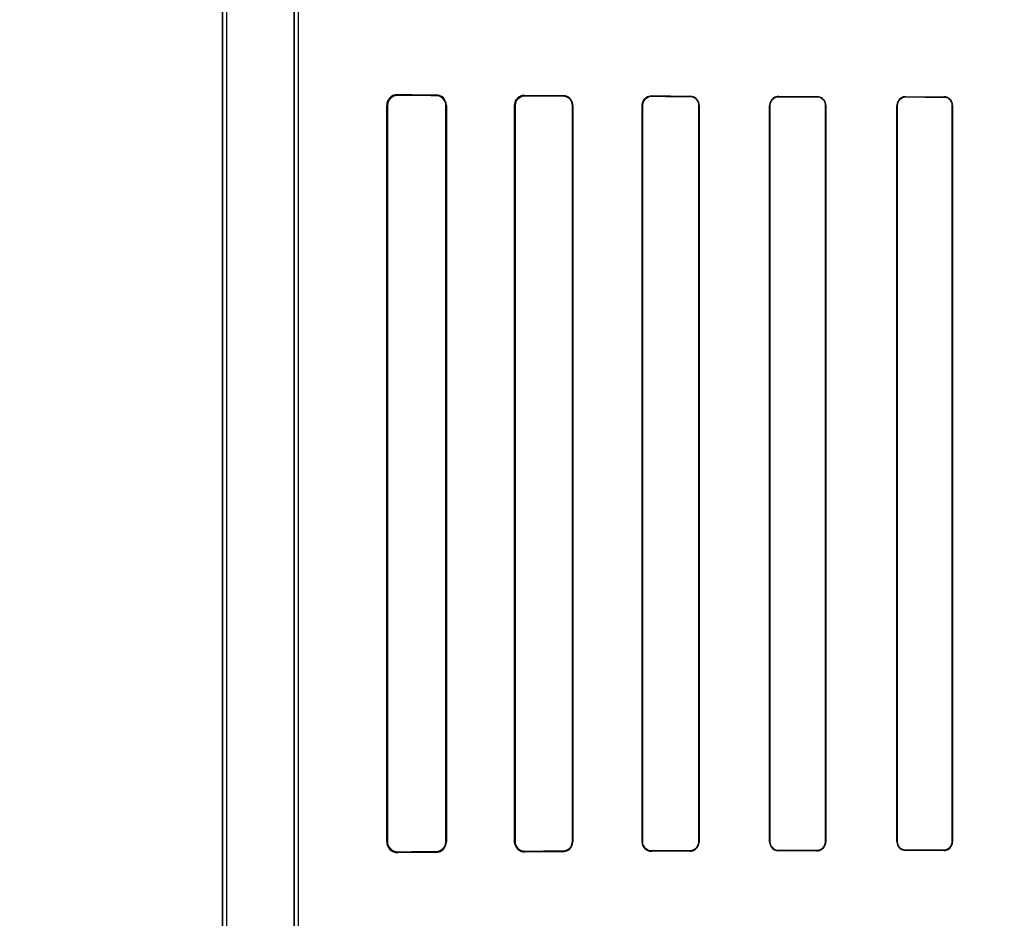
# Model space of a CAD drawing. Header units: millimetres. Extents: x 0 to 297, y 0 to 210.
# Tile 435 of 499: x 242.111 to 242.383, y 157.774 to 158.022. Entities that reach past the tile are written whole.
import ezdxf

# ---------------------------------------------------------------- set-up
doc = ezdxf.new("R2010")
doc.units = ezdxf.units.MM
doc.header["$LTSCALE"] = 16.335
doc.layers.get('0').update_dxf_attribs({"linetype": 'CONTINUOUS'})
for name, color, linetype in [('AXES_REF', 7, 'CONTINUOUS'), ('INTFCLR_1', 7, 'CONTINUOUS'), ('INTFCLR_72935', 7, 'CONTINUOUS')]:
    doc.layers.add(name, color=color, linetype=linetype)

msp = doc.modelspace()

# ---------------------------------------------------------------- linework, layer by layer
at = {"color": 7, "linetype": 'Continuous'}
for radius in [6.787079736, 6.7865, 6.743039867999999]:
    msp.add_circle((241.4889109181, 154.7114647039), radius, dxfattribs=at)
for radius, start, end in [(6.72, 278.2771290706, 261.7228709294), (6.874, 113.0826918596, 346.8308908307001)]:
    msp.add_arc((241.4889109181, 154.7114647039), radius, start, end, dxfattribs=at)
at = {"layer": 'AXES_REF', "color": 9, "linetype": 'Continuous'}
msp.add_circle((241.4889109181, 154.7114647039), 4.150003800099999, dxfattribs=at)
msp.add_arc((241.4889109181, 154.7114647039), 6.191158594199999, 94.4118118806, 85.5881881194, dxfattribs=at)
at = {"layer": 'INTFCLR_1', "color": 6, "linetype": 'Continuous'}
for p, q in [((242.1670202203, 157.1614547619), (242.1670202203, 159.0304547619)), ((242.1682545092, 157.1614547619), (242.1682545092, 159.0304665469)), ((242.1867859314, 158.3777682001), (242.1867859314, 157.5341412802)), ((242.1880202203, 157.5341412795), (242.1880202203, 158.3777682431)), ((242.2123137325, 157.9979547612), (242.2123137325, 157.7949547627)), ((242.2124911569, 157.9979547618), (242.2124911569, 157.7949547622)), ((242.2286262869, 157.7949547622), (242.2286262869, 157.9979547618)), ((242.2287715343, 157.7949547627), (242.2287715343, 157.9979547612)), ((242.24755411, 157.9979547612), (242.24755411, 157.7949547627)), ((242.2476810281, 157.9979547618), (242.2476810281, 157.7949547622)), ((242.2634655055, 157.7949547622), (242.2634655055, 157.9979547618)), ((242.2635802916, 157.7949547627), (242.2635802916, 157.9979547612)), ((242.2827129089, 157.9979547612), (242.2827129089, 157.7949547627)), ((242.2828189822, 157.9979547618), (242.2828189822, 157.7949547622)), ((242.2983439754, 157.7949547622), (242.2983439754, 157.9979547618)), ((242.2984434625, 157.7949547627), (242.2984434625, 157.9979547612)), ((242.3178311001, 157.9979547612), (242.3178311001, 157.7949547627)), ((242.317925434, 157.9979547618), (242.317925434, 157.7949547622)), ((242.3332487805, 157.7949547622), (242.3332487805, 157.9979547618)), ((242.3333389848, 157.7949547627), (242.3333389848, 157.9979547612)), ((242.3529223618, 157.9979547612), (242.3529223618, 157.7949547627)), ((242.3530092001, 157.9979547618), (242.3530092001, 157.7949547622)), ((242.3681735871, 157.7949547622), (242.3681735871, 157.9979547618)), ((242.3682576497, 157.7949547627), (242.3682576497, 157.9979547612))]:
    msp.add_line(p, q, dxfattribs=at)
at = {"layer": 'INTFCLR_1', "color": 9, "linetype": 'Continuous'}
for p, q in [((242.2153566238, 158.0008018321), (242.2153566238, 158.0009709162)), ((242.2258566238, 158.0008897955), (242.2258566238, 158.0007396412)), ((242.2503566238, 158.0006184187), (242.2503566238, 158.0007425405)), ((242.2608566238, 158.0006909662), (242.2608566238, 158.0005740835)), ((242.2853566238, 158.0004837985), (242.2853566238, 158.0005884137)), ((242.2958566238, 158.0005504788), (242.2958566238, 158.0004498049)), ((242.3203566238, 158.0003794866), (242.3203566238, 158.0004729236)), ((242.3308566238, 158.0004437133), (242.3308566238, 158.0003527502)), ((242.3553566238, 158.0002972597), (242.3553566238, 158.0003835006)), ((242.3658566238, 158.0003607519), (242.3658566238, 158.0002761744)), ((242.2123137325, 157.9979547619), (242.2124911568, 157.9979547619)), ((242.2286262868, 157.9979547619), (242.2287715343, 157.9979547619)), ((242.24755411, 157.9979547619), (242.2476810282, 157.9979547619)), ((242.2634655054, 157.9979547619), (242.2635802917, 157.9979547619)), ((242.2827129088, 157.9979547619), (242.2828189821, 157.9979547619)), ((242.2983439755, 157.9979547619), (242.2984434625, 157.9979547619)), ((242.3178311, 157.9979547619), (242.3179254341, 157.9979547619)), ((242.3332487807, 157.9979547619), (242.3333389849, 157.9979547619)), ((242.3529223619, 157.9979547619), (242.3530092, 157.9979547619)), ((242.3681735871, 157.9979547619), (242.3682576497, 157.9979547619)), ((242.2124911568, 157.7949547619), (242.2123137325, 157.7949547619)), ((242.2287715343, 157.7949547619), (242.2286262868, 157.7949547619)), ((242.2476810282, 157.7949547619), (242.24755411, 157.7949547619)), ((242.2635802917, 157.7949547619), (242.2634655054, 157.7949547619)), ((242.2828189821, 157.7949547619), (242.2827129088, 157.7949547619)), ((242.2984434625, 157.7949547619), (242.2983439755, 157.7949547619)), ((242.3179254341, 157.7949547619), (242.3178311, 157.7949547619)), ((242.3333389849, 157.7949547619), (242.3332487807, 157.7949547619)), ((242.3530092, 157.7949547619), (242.3529223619, 157.7949547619)), ((242.3682576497, 157.7949547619), (242.3681735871, 157.7949547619)), ((242.2153566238, 157.7919386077), (242.2153566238, 157.7921076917)), ((242.2258566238, 157.7921698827), (242.2258566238, 157.7920197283)), ((242.2503566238, 157.7921669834), (242.2503566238, 157.7922911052)), ((242.2608566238, 157.7923354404), (242.2608566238, 157.7922185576)), ((242.2853566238, 157.7923211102), (242.2853566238, 157.7924257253)), ((242.2958566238, 157.7924597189), (242.2958566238, 157.7923590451)), ((242.3203566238, 157.7924366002), (242.3203566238, 157.7925300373)), ((242.3308566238, 157.7925567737), (242.3308566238, 157.7924658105)), ((242.3553566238, 157.7925260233), (242.3553566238, 157.7926122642)), ((242.3658566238, 157.7926333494), (242.3658566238, 157.7925487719))]:
    msp.add_line(p, q, dxfattribs=at)
at = {"layer": 'INTFCLR_1', "color": 7, "linetype": 'Continuous'}
for points in [[(242.2153566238, 158.0008018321), (242.2152492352, 158.0008004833), (242.2151448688, 158.0007952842), (242.2150436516, 158.0007865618), (242.2149459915, 158.0007746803), (242.2148516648, 158.0007599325), (242.2147598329, 158.0007424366), (242.2146702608, 158.000722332), (242.2145833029, 158.000699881), (242.2144989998, 158.000675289)], [(242.2503566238, 158.0006184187), (242.2502612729, 158.0006171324), (242.2501650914, 158.0006123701), (242.2500682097, 158.0006040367), (242.2499700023, 158.0005919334), (242.2498713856, 158.000576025), (242.2497747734, 158.0005567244), (242.2496810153, 158.0005343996), (242.2495894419, 158.0005090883), (242.249500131, 158.0004809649)], [(242.2844847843, 158.0004434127), (242.2845744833, 158.0004726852), (242.2846661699, 158.0004989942), (242.2847597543, 158.0005221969), (242.2848550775, 158.0005421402), (242.2849520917, 158.0005587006), (242.2850508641, 158.0005717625), (242.2851513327, 158.0005811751), (242.2852533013, 158.0005867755), (242.2853566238, 158.0005884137)], [(242.2145000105, 157.7922339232), (242.2145842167, 157.7922093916), (242.214671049, 157.7921870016), (242.2147604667, 157.7921669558), (242.2148520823, 157.7921495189), (242.2149461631, 157.7921348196), (242.2150436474, 157.7921229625), (242.2151447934, 157.7921142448), (242.215249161, 157.7921090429), (242.2153566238, 157.7921076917)], [(242.2495037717, 157.7924273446), (242.2495913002, 157.7923998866), (242.2496808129, 157.7923751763), (242.2497722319, 157.7923533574), (242.249865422, 157.7923345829), (242.2499603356, 157.7923189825), (242.2500570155, 157.7923066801), (242.2501553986, 157.7922978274), (242.2502553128, 157.7922925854), (242.2503566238, 157.7922911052)]]:
    msp.add_lwpolyline(points, dxfattribs=at)
at = {"layer": 'INTFCLR_1', "color": 6, "linetype": 'Continuous'}
for centre, radius, start, end in [((242.215330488, 157.9979542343), 0.0030167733, 89.50361485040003, 179.9899928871), ((242.2258361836, 157.9979544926), 0.0029353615, 0.005244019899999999, 89.60102159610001), ((242.2153304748, 157.7949552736), 0.003016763, 180.0097035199, 270.4966386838), ((242.2258361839, 157.7949550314), 0.0029353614, 270.3989739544, 359.9947560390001)]:
    msp.add_arc(centre, radius, start, end, dxfattribs=at)
for centre, major_axis, ratio, start_param, end_param in [((242.5531066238, 158.0014547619), (0.3650864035, 0), 0.0034906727, -2.752156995, -2.682292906), ((242.5531066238, 158.0014547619), (0.3860864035, 0), 0.0034906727, -2.6358278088, -2.5822577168), ((242.5531066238, 158.0014547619), (0.3650864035, 0), 0.0034906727, -2.5485709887, -2.4989177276), ((242.5531066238, 158.0014547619), (0.3860864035, 0), 0.0034906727, -2.4721230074, -2.4294368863), ((242.5531066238, 158.0014547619), (0.3650864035, 0), 0.0034906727, -2.3940887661, -2.3526946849), ((242.5531066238, 158.0014547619), (0.3860864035, 0), 0.0034906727, -2.3371288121, -2.3000343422), ((242.5531066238, 158.0014547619), (0.3650864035, 0), 0.0034906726, -2.2620717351, -2.2252929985), ((242.5531066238, 158.0014547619), (0.3860864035, 0), 0.0034906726, -2.217857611, -2.1841931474), ((242.5531066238, 158.0014547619), (0.3650864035, 0), 0.0034906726, -2.1431981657, -2.1093469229), ((242.5531066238, 158.0014547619), (0.3860864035, 0), 0.0034906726, -2.108530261, -2.0771538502), ((242.5531066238, 157.7914547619), (0.3860864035, 0), 0.0034906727, 2.5822577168, 2.6358278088), ((242.5531066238, 157.7914547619), (0.3650864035, 0), 0.0034906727, 2.682292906, 2.752156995), ((242.5531066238, 157.7914547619), (0.3860864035, 0), 0.0034906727, 2.4294368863, 2.4721230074), ((242.5531066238, 157.7914547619), (0.3650864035, 0), 0.0034906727, 2.4989177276, 2.5485709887), ((242.5531066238, 157.791454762), (0.3860864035, 0), 0.0034906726, 2.3000343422, 2.3371288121), ((242.5531066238, 157.791454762), (0.3650864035, 0), 0.0034906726, 2.3526946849, 2.3940887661), ((242.5531066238, 157.7914547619), (0.3860864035, 0), 0.0034906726, 2.1841931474, 2.217857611), ((242.5531066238, 157.7914547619), (0.3650864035, 0), 0.0034906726, 2.2252929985, 2.2620717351), ((242.5531066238, 157.7914547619), (0.3860864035, 0), 0.0034906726, 2.0771538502, 2.108530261), ((242.5531066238, 157.7914547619), (0.3650864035, 0), 0.0034906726, 2.1093469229, 2.1431981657)]:
    msp.add_ellipse(centre, major_axis=major_axis, ratio=ratio, start_param=start_param, end_param=end_param, dxfattribs=at)
at = {"layer": 'INTFCLR_1', "color": 7, "linetype": 'Continuous'}
for points, knots in [([(242.2153566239, 158.0008018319), (242.214782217, 158.000797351), (242.2132916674, 158.0003799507), (242.2124877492, 157.9988331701), (242.2124911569, 157.9979547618)], [0, 0, 0, 0, 0.3953805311, 1, 1, 1, 1]), ([(242.2503566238, 158.0006184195), (242.2498554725, 158.0006114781), (242.2484720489, 158.0002583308), (242.2476768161, 157.9988083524), (242.2476810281, 157.9979547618)], [0, 0, 0, 0, 0.3699433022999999, 1, 1, 1, 1]), ([(242.2853566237, 158.0005884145), (242.2848175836, 158.0005848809), (242.2834412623, 158.0001837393), (242.2827073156, 157.9987580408), (242.2827129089, 157.9979547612)], [0, 0, 0, 0, 0.4015729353, 1, 1, 1, 1]), ([(242.2827129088, 157.9979547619), (242.2827129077, 157.9984270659), (242.2830067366, 157.9995144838), (242.2839215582, 158.0002483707), (242.2844847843, 158.0004434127)], [0, 0, 0, 0, 0.4420893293, 1, 1, 1, 1]), ([(242.2124911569, 157.7949547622), (242.2124913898, 157.7944681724), (242.2128449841, 157.7929963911), (242.2143981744, 157.7921139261), (242.2153566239, 157.7921076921)], [0, 0, 0, 0, 0.3367264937, 1, 1, 1, 1]), ([(242.2476810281, 157.7949547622), (242.2476808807, 157.7944915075), (242.2480194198, 157.7931120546), (242.2494686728, 157.7923060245), (242.2503566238, 157.7922911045)], [0, 0, 0, 0, 0.3428136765, 1, 1, 1, 1])]:
    msp.add_open_spline(points, degree=3, knots=knots, dxfattribs=at)
at = {"layer": 'INTFCLR_1', "color": 6, "linetype": 'Continuous'}
for points, knots in [([(242.2286262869, 157.9979547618), (242.2286262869, 157.9984305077), (242.2282819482, 157.9998572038), (242.2267847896, 158.0007344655), (242.2258566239, 158.0007396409)], [0, 0, 0, 0, 0.3388681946, 1, 1, 1, 1]), ([(242.2503566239, 158.000742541), (242.2498168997, 158.0007453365), (242.2483629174, 158.0003445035), (242.24755411, 157.9988349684), (242.24755411, 157.9979547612)], [0, 0, 0, 0, 0.3801090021, 1, 1, 1, 1]), ([(242.2635802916, 157.9979547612), (242.2635802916, 157.9984511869), (242.2632139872, 157.9998604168), (242.2617431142, 158.0006868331), (242.2608566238, 158.0006909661)], [0, 0, 0, 0, 0.3589677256, 1, 1, 1, 1]), ([(242.2634655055, 157.9979547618), (242.2634655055, 157.9984495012), (242.2630955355, 157.9998034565), (242.2616878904, 158.0005707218), (242.2608566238, 158.0005740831)], [0, 0, 0, 0, 0.3731029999, 1, 1, 1, 1]), ([(242.2853566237, 158.0004837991), (242.2848493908, 158.0004855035), (242.2835288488, 158.000101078), (242.2828189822, 157.9987355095), (242.2828189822, 157.9979547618)], [0, 0, 0, 0, 0.3938216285, 1, 1, 1, 1]), ([(242.2984434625, 157.9979547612), (242.2984434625, 157.9984727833), (242.2980491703, 157.9998214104), (242.2966552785, 158.0005477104), (242.2958566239, 158.0005504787)], [0, 0, 0, 0, 0.3934300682, 1, 1, 1, 1]), ([(242.2983439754, 157.9979547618), (242.2983439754, 157.9984643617), (242.2979515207, 157.9997626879), (242.2966134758, 158.0004474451), (242.2958566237, 158.0004498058)], [0, 0, 0, 0, 0.4023827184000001, 1, 1, 1, 1]), ([(242.320356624, 158.0004729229), (242.319870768, 158.0004743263), (242.3185605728, 158.0001109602), (242.3178311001, 157.9987496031), (242.3178311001, 157.9979547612)], [0, 0, 0, 0, 0.3793691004, 1, 1, 1, 1]), ([(242.320356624, 158.0003794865), (242.3198959, 158.0003807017), (242.3186362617, 158.0000376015), (242.317925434, 157.9987264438), (242.317925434, 157.9979547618)], [0, 0, 0, 0, 0.3738418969, 1, 1, 1, 1]), ([(242.3333389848, 157.9979547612), (242.3333389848, 157.9984768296), (242.3329332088, 157.9997753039), (242.33159909, 158.0004417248), (242.3308566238, 158.0004437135)], [0, 0, 0, 0, 0.4128533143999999, 1, 1, 1, 1]), ([(242.3332487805, 157.9979547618), (242.3332487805, 157.9984629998), (242.3328523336, 157.9997153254), (242.3315671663, 158.0003510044), (242.3308566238, 158.0003527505)], [0, 0, 0, 0, 0.4170045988, 1, 1, 1, 1]), ([(242.3553566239, 158.0003835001), (242.3549054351, 158.000384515), (242.3536465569, 158.0000505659), (242.3529223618, 157.9987368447), (242.3529223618, 157.9979547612)], [0, 0, 0, 0, 0.3658474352, 1, 1, 1, 1]), ([(242.3553566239, 158.0002972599), (242.3547892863, 158.0002984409), (242.3535470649, 157.9998358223), (242.3530092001, 157.998583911), (242.3530092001, 157.9979547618)], [0, 0, 0, 0, 0.4741700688, 1, 1, 1, 1]), ([(242.3682576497, 157.9979547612), (242.3682576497, 157.9984737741), (242.367850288, 157.9997325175), (242.3665612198, 158.0003592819), (242.3658566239, 158.0003607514)], [0, 0, 0, 0, 0.4241651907, 1, 1, 1, 1]), ([(242.3681735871, 157.9979547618), (242.3681735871, 157.9984588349), (242.3677770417, 157.999674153), (242.3665334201, 158.0002748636), (242.3658566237, 158.0002761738)], [0, 0, 0, 0, 0.4268656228, 1, 1, 1, 1]), ([(242.2258566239, 157.792169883), (242.2263981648, 157.7921729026), (242.2278376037, 157.7925894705), (242.2286262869, 157.7940864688), (242.2286262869, 157.7949547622)], [0, 0, 0, 0, 0.3841204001, 1, 1, 1, 1]), ([(242.24755411, 157.7949547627), (242.24755411, 157.7944730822), (242.2479053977, 157.7930346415), (242.2494237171, 157.7921621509), (242.2503566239, 157.7921669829)], [0, 0, 0, 0, 0.340506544, 1, 1, 1, 1]), ([(242.2608566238, 157.7922185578), (242.2613611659, 157.7922209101), (242.262770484, 157.792601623), (242.2635802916, 157.7940756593), (242.2635802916, 157.7949547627)], [0, 0, 0, 0, 0.3646494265, 1, 1, 1, 1]), ([(242.2608566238, 157.7923354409), (242.2613211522, 157.7923373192), (242.2626667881, 157.7926830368), (242.2634655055, 157.7940960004), (242.2634655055, 157.7949547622)], [0, 0, 0, 0, 0.3510423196, 1, 1, 1, 1]), ([(242.2827129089, 157.7949547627), (242.2827129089, 157.7944508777), (242.2830925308, 157.793081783), (242.2845206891, 157.7923179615), (242.2853566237, 157.7923211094)], [0, 0, 0, 0, 0.3760825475, 1, 1, 1, 1]), ([(242.2828189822, 157.7949547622), (242.2828189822, 157.7944490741), (242.2832052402, 157.7931295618), (242.2845742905, 157.7924230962), (242.2853566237, 157.7924257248)], [0, 0, 0, 0, 0.3926071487, 1, 1, 1, 1]), ([(242.2958566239, 157.7923590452), (242.2963761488, 157.792360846), (242.2977231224, 157.7927623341), (242.2984434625, 157.7941576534), (242.2984434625, 157.7949547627)], [0, 0, 0, 0, 0.3945870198, 1, 1, 1, 1]), ([(242.2958566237, 157.7924597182), (242.2963752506, 157.7924613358), (242.2976748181, 157.7928662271), (242.2983439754, 157.7942062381), (242.2983439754, 157.7949547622)], [0, 0, 0, 0, 0.4092869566, 1, 1, 1, 1]), ([(242.3178311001, 157.7949547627), (242.3178311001, 157.7944347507), (242.318234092, 157.7931184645), (242.3195935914, 157.792434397), (242.320356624, 157.792436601)], [0, 0, 0, 0, 0.4052943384, 1, 1, 1, 1]), ([(242.317925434, 157.7949547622), (242.317925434, 157.7944461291), (242.3183216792, 157.7931771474), (242.319629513, 157.7925281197), (242.320356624, 157.7925300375)], [0, 0, 0, 0, 0.4115998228, 1, 1, 1, 1]), ([(242.3308566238, 157.7924658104), (242.3313279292, 157.7924670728), (242.3326146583, 157.7928237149), (242.3333389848, 157.7941650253), (242.3333389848, 157.7949547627)], [0, 0, 0, 0, 0.3737434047, 1, 1, 1, 1]), ([(242.3308566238, 157.7925567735), (242.3313050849, 157.7925578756), (242.3325437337, 157.7928957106), (242.3332487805, 157.7941885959), (242.3332487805, 157.7949547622)], [0, 0, 0, 0, 0.369217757, 1, 1, 1, 1]), ([(242.3529223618, 157.7949547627), (242.3529223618, 157.794435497), (242.3533294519, 157.7931625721), (242.3546378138, 157.792524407), (242.3553566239, 157.7925260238)], [0, 0, 0, 0, 0.4194129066, 1, 1, 1, 1]), ([(242.3530092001, 157.7949547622), (242.3530092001, 157.7944498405), (242.3534061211, 157.7932213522), (242.3546673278, 157.7926108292), (242.3553566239, 157.7926122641)], [0, 0, 0, 0, 0.4228048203, 1, 1, 1, 1]), ([(242.3658566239, 157.7925487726), (242.3664368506, 157.7925499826), (242.3677070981, 157.7930266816), (242.3682576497, 157.7943091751), (242.3682576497, 157.7949547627)], [0, 0, 0, 0, 0.4733403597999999, 1, 1, 1, 1]), ([(242.3658566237, 157.7926333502), (242.3663302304, 157.792634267), (242.3675385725, 157.7930007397), (242.3681735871, 157.7942491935), (242.3681735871, 157.7949547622)], [0, 0, 0, 0, 0.4016427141, 1, 1, 1, 1])]:
    msp.add_open_spline(points, degree=3, knots=knots, dxfattribs=at)
at = {"layer": 'INTFCLR_72935', "color": 6, "linetype": 'Continuous'}
for p, q in [((242.1670202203, 159.0304547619), (242.1670202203, 157.1614547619)), ((242.1682545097, 157.1614547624), (242.1682545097, 159.0304783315)), ((242.186785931, 157.5308382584), (242.186785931, 158.3810712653)), ((242.1880202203, 157.5320914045), (242.1880202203, 158.3798181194)), ((242.2123137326, 157.7949547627), (242.2123137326, 157.9979547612)), ((242.2124911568, 157.7949547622), (242.2124911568, 157.9979547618)), ((242.2286262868, 157.9979547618), (242.2286262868, 157.7949547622)), ((242.2287715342, 157.9979547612), (242.2287715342, 157.7949547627)), ((242.24755411, 157.7949547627), (242.24755411, 157.9979547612)), ((242.2476810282, 157.7949547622), (242.2476810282, 157.9979547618)), ((242.2634655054, 157.9979547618), (242.2634655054, 157.7949547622)), ((242.2635802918, 157.9979547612), (242.2635802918, 157.7949547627)), ((242.2827129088, 157.7949547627), (242.2827129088, 157.9979547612)), ((242.2828189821, 157.7949547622), (242.2828189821, 157.9979547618)), ((242.2983439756, 157.9979547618), (242.2983439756, 157.7949547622)), ((242.2984434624, 157.9979547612), (242.2984434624, 157.7949547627)), ((242.3178310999, 157.7949547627), (242.3178310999, 157.9979547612)), ((242.3179254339, 157.7949547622), (242.3179254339, 157.9979547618)), ((242.3332487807, 157.9979547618), (242.3332487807, 157.7949547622)), ((242.333338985, 157.9979547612), (242.333338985, 157.7949547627)), ((242.352922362, 157.7949547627), (242.352922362, 157.9979547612)), ((242.3530092, 157.7949547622), (242.3530092, 157.9979547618)), ((242.368173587, 157.9979547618), (242.368173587, 157.7949547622)), ((242.3682576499, 157.9979547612), (242.3682576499, 157.7949547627))]:
    msp.add_line(p, q, dxfattribs=at)
at = {"layer": 'INTFCLR_72935', "color": 9, "linetype": 'Continuous'}
for p, q in [((242.2153566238, 158.0009709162), (242.2153566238, 158.0008018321)), ((242.2258566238, 158.0007396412), (242.2258566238, 158.0008897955)), ((242.2503566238, 158.0007425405), (242.2503566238, 158.0006184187)), ((242.2608566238, 158.0005740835), (242.2608566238, 158.0006909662)), ((242.2853566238, 158.0005884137), (242.2853566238, 158.0004837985)), ((242.2958566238, 158.0004498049), (242.2958566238, 158.0005504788)), ((242.3203566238, 158.0004729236), (242.3203566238, 158.0003794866)), ((242.3308566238, 158.0003527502), (242.3308566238, 158.0004437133)), ((242.3553566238, 158.0003835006), (242.3553566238, 158.0002972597)), ((242.3658566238, 158.0002761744), (242.3658566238, 158.0003607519)), ((242.2124911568, 157.9979547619), (242.2123137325, 157.9979547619)), ((242.2287715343, 157.9979547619), (242.2286262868, 157.9979547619)), ((242.2476810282, 157.9979547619), (242.24755411, 157.9979547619)), ((242.2635802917, 157.9979547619), (242.2634655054, 157.9979547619)), ((242.2828189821, 157.9979547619), (242.2827129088, 157.9979547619)), ((242.2984434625, 157.9979547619), (242.2983439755, 157.9979547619)), ((242.3179254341, 157.9979547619), (242.3178311, 157.9979547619)), ((242.3333389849, 157.9979547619), (242.3332487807, 157.9979547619)), ((242.3530092, 157.9979547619), (242.3529223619, 157.9979547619)), ((242.3682576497, 157.9979547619), (242.3681735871, 157.9979547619)), ((242.2123137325, 157.7949547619), (242.2124911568, 157.7949547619)), ((242.2286262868, 157.7949547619), (242.2287715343, 157.7949547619)), ((242.24755411, 157.7949547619), (242.2476810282, 157.7949547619)), ((242.2634655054, 157.7949547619), (242.2635802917, 157.7949547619)), ((242.2827129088, 157.7949547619), (242.2828189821, 157.7949547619)), ((242.2983439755, 157.7949547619), (242.2984434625, 157.7949547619)), ((242.3178311, 157.7949547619), (242.3179254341, 157.7949547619)), ((242.3332487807, 157.7949547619), (242.3333389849, 157.7949547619)), ((242.3529223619, 157.7949547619), (242.3530092, 157.7949547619)), ((242.3681735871, 157.7949547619), (242.3682576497, 157.7949547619)), ((242.2153566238, 157.7921076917), (242.2153566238, 157.7919386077)), ((242.2258566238, 157.7920197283), (242.2258566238, 157.7921698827)), ((242.2503566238, 157.7922911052), (242.2503566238, 157.7921669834)), ((242.2608566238, 157.7922185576), (242.2608566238, 157.7923354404)), ((242.2853566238, 157.7924257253), (242.2853566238, 157.7923211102)), ((242.2958566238, 157.7923590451), (242.2958566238, 157.7924597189)), ((242.3203566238, 157.7925300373), (242.3203566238, 157.7924366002)), ((242.3308566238, 157.7924658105), (242.3308566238, 157.7925567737)), ((242.3553566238, 157.7926122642), (242.3553566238, 157.7925260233)), ((242.3658566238, 157.7925487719), (242.3658566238, 157.7926333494))]:
    msp.add_line(p, q, dxfattribs=at)
at = {"layer": 'INTFCLR_72935', "color": 7, "linetype": 'Continuous'}
for points in [[(242.2145000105, 158.0006756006), (242.2145842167, 158.0007001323), (242.2146710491, 158.0007225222), (242.2147604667, 158.0007425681), (242.2148520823, 158.000760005), (242.2149461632, 158.0007747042), (242.2150436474, 158.0007865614), (242.2151447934, 158.0007952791), (242.215249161, 158.000800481), (242.2153566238, 158.0008018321)], [(242.2503566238, 158.0007425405), (242.250248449, 158.0007410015), (242.2501432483, 158.0007354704), (242.2500411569, 158.0007262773), (242.2499426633, 158.0007138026), (242.2498474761, 158.0006983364), (242.2497545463, 158.0006799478), (242.2496635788, 158.0006587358), (242.2495750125, 158.0006349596), (242.2494889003, 158.0006088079)], [(242.2495037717, 158.0004821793), (242.2495913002, 158.0005096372), (242.2496808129, 158.0005343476), (242.2497722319, 158.0005561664), (242.249865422, 158.000574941), (242.2499603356, 158.0005905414), (242.2500570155, 158.0006028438), (242.2501553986, 158.0006116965), (242.2502553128, 158.0006169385), (242.2503566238, 158.0006184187)], [(242.2153566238, 157.7921076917), (242.2152492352, 157.7921090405), (242.2151448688, 157.7921142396), (242.2150436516, 157.7921229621), (242.2149459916, 157.7921348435), (242.2148516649, 157.7921495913), (242.2147598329, 157.7921670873), (242.2146702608, 157.7921871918), (242.214583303, 157.7922096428), (242.2144989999, 157.7922342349)], [(242.249487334, 157.79230122), (242.2495736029, 157.7922749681), (242.2496623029, 157.7922511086), (242.2497533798, 157.7922298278), (242.2498463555, 157.7922113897), (242.2499415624, 157.7921958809), (242.2500401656, 157.7921833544), (242.2501424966, 157.7921741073), (242.250248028, 157.7921685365), (242.2503566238, 157.7921669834)], [(242.2503566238, 157.7922911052), (242.2502612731, 157.7922923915), (242.2501650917, 157.7922971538), (242.25006821, 157.7923054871), (242.2499700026, 157.7923175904), (242.2498713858, 157.7923334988), (242.2497747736, 157.7923527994), (242.2496810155, 157.7923751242), (242.249589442, 157.7924004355), (242.249500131, 157.7924285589)], [(242.2844847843, 157.7924661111), (242.2845744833, 157.7924368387), (242.2846661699, 157.7924105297), (242.2847597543, 157.7923873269), (242.2848550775, 157.7923673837), (242.2849520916, 157.7923508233), (242.2850508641, 157.7923377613), (242.2851513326, 157.7923283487), (242.2852533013, 157.7923227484), (242.2853566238, 157.7923211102)]]:
    msp.add_lwpolyline(points, dxfattribs=at)
at = {"layer": 'INTFCLR_72935', "color": 6, "linetype": 'Continuous'}
for centre, radius, start, end in [((242.2153304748, 157.9979542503), 0.0030167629, 89.50336260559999, 179.9902964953), ((242.2258361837, 157.9979544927), 0.0029353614, 0.005241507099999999, 89.60102427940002), ((242.215330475, 157.7949552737), 0.003016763, 180.0097047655, 270.4966337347), ((242.2258361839, 157.7949550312), 0.0029353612, 270.3989713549, 359.9947585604)]:
    msp.add_arc(centre, radius, start, end, dxfattribs=at)
for centre, major_axis, ratio, start_param, end_param in [((242.5531066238, 158.0014547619), (0.3650864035, 0), 0.0034906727, -2.752156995, -2.682292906), ((242.5531066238, 158.0014547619), (0.3860864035, 0), 0.0034906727, -2.6358278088, -2.5822577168), ((242.5531066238, 158.0014547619), (0.3650864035, 0), 0.0034906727, -2.5485709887, -2.4989177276), ((242.5531066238, 158.0014547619), (0.3860864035, 0), 0.0034906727, -2.4721230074, -2.4294368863), ((242.5531066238, 158.0014547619), (0.3650864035, 0), 0.0034906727, -2.3940887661, -2.3526946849), ((242.5531066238, 158.0014547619), (0.3860864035, 0), 0.0034906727, -2.3371288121, -2.3000343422), ((242.5531066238, 158.0014547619), (0.3650864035, 0), 0.0034906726, -2.262071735, -2.2252929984), ((242.5531066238, 158.0014547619), (0.3860864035, 0), 0.0034906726, -2.217857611, -2.1841931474), ((242.5531066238, 158.0014547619), (0.3650864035, 0), 0.0034906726, -2.1431981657, -2.1093469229), ((242.5531066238, 158.0014547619), (0.3860864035, 0), 0.0034906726, -2.108530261, -2.0771538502), ((242.5531066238, 157.7914547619), (0.3860864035, 0), 0.0034906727, 2.5822577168, 2.6358278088), ((242.5531066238, 157.7914547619), (0.3650864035, 0), 0.0034906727, 2.682292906, 2.752156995), ((242.5531066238, 157.7914547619), (0.3860864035, 0), 0.0034906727, 2.4294368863, 2.4721230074), ((242.5531066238, 157.7914547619), (0.3650864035, 0), 0.0034906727, 2.4989177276, 2.5485709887), ((242.5531066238, 157.791454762), (0.3860864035, 0), 0.0034906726, 2.3000343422, 2.3371288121), ((242.5531066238, 157.791454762), (0.3650864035, 0), 0.0034906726, 2.3526946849, 2.3940887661), ((242.5531066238, 157.7914547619), (0.3860864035, 0), 0.0034906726, 2.1841931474, 2.217857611), ((242.5531066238, 157.7914547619), (0.3650864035, 0), 0.0034906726, 2.2252929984, 2.262071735), ((242.5531066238, 157.7914547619), (0.3860864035, 0), 0.0034906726, 2.0771538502, 2.108530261), ((242.5531066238, 157.7914547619), (0.3650864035, 0), 0.0034906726, 2.1093469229, 2.1431981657)]:
    msp.add_ellipse(centre, major_axis=major_axis, ratio=ratio, start_param=start_param, end_param=end_param, dxfattribs=at)
at = {"layer": 'INTFCLR_72935', "color": 7, "linetype": 'Continuous'}
for points, knots in [([(242.2124911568, 157.9979547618), (242.2124913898, 157.9984413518), (242.2128449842, 157.9999131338), (242.2143981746, 158.0007955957), (242.2153566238, 158.0008018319)], [0, 0, 0, 0, 0.3367266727, 1, 1, 1, 1]), ([(242.2494889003, 158.0006088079), (242.248944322, 158.0004337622), (242.2479339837, 157.9997165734), (242.2475540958, 157.9985341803), (242.24755411, 157.9979547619)], [0, 0, 0, 0, 0.4967872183, 1, 1, 1, 1]), ([(242.24755411, 157.9979547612), (242.2475541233, 157.9985155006), (242.2479837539, 157.9999772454), (242.2494958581, 158.0007318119), (242.2503566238, 158.000742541)], [0, 0, 0, 0, 0.3944502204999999, 1, 1, 1, 1]), ([(242.2476810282, 157.9979547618), (242.2476808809, 157.9984180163), (242.2480194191, 157.9997974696), (242.2494686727, 158.0006034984), (242.2503566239, 158.0006184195)], [0, 0, 0, 0, 0.3428134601, 1, 1, 1, 1]), ([(242.2153566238, 157.7921076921), (242.2147822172, 157.7921121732), (242.2132916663, 157.7925295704), (242.2124877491, 157.7940763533), (242.2124911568, 157.7949547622)], [0, 0, 0, 0, 0.3953802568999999, 1, 1, 1, 1]), ([(242.2503566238, 157.7921669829), (242.2498804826, 157.7921723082), (242.248442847, 157.7924961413), (242.2475506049, 157.7940170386), (242.24755411, 157.7949547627)], [0, 0, 0, 0, 0.3367779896, 1, 1, 1, 1]), ([(242.24755411, 157.7949547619), (242.2475541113, 157.794503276), (242.2478321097, 157.7933404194), (242.2488242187, 157.7925148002), (242.249487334, 157.79230122)], [0, 0, 0, 0, 0.3932296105, 1, 1, 1, 1]), ([(242.2503566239, 157.7922911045), (242.249855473, 157.792298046), (242.2484720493, 157.7926511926), (242.2476768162, 157.7941011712), (242.2476810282, 157.7949547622)], [0, 0, 0, 0, 0.3699430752, 1, 1, 1, 1]), ([(242.2853566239, 157.7923211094), (242.2848175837, 157.792324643), (242.2834412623, 157.7927257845), (242.2827073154, 157.7941514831), (242.2827129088, 157.7949547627)], [0, 0, 0, 0, 0.4015729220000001, 1, 1, 1, 1]), ([(242.2827129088, 157.7949547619), (242.2827129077, 157.7944824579), (242.2830067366, 157.79339504), (242.2839215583, 157.7926611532), (242.2844847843, 157.7924661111)], [0, 0, 0, 0, 0.4420893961, 1, 1, 1, 1])]:
    msp.add_open_spline(points, degree=3, knots=knots, dxfattribs=at)
at = {"layer": 'INTFCLR_72935', "color": 6, "linetype": 'Continuous'}
for points, knots in [([(242.2258566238, 158.0007396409), (242.2263981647, 158.0007366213), (242.2278376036, 158.0003200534), (242.2286262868, 157.9988230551), (242.2286262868, 157.9979547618)], [0, 0, 0, 0, 0.384120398, 1, 1, 1, 1]), ([(242.2635802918, 157.9979547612), (242.2635802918, 157.9984217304), (242.2632423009, 157.9998240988), (242.2617696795, 158.0006867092), (242.2608566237, 158.0006909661)], [0, 0, 0, 0, 0.3383749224, 1, 1, 1, 1]), ([(242.2608566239, 158.0005740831), (242.2613211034, 158.0005722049), (242.262666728, 158.0002265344), (242.2634655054, 157.9988135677), (242.2634655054, 157.9979547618)], [0, 0, 0, 0, 0.3510066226, 1, 1, 1, 1]), ([(242.2827129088, 157.9979547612), (242.2827129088, 157.9984586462), (242.283092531, 157.9998277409), (242.2845206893, 158.0005915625), (242.2853566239, 158.0005884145)], [0, 0, 0, 0, 0.3760825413, 1, 1, 1, 1]), ([(242.2828189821, 157.9979547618), (242.2828189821, 157.9984602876), (242.283205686, 157.9997794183), (242.2845742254, 158.000486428), (242.2853566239, 158.0004837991)], [0, 0, 0, 0, 0.3925106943, 1, 1, 1, 1]), ([(242.2984434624, 157.9979547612), (242.2984434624, 157.9984703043), (242.2980511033, 157.9998180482), (242.2966574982, 158.0005477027), (242.2958566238, 158.0005504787)], [0, 0, 0, 0, 0.3916243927, 1, 1, 1, 1]), ([(242.2958566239, 158.0004498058), (242.2963540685, 158.0004482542), (242.2976490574, 158.0000651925), (242.2983439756, 157.99872307), (242.2983439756, 157.9979547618)], [0, 0, 0, 0, 0.3930041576, 1, 1, 1, 1]), ([(242.3203566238, 158.0004729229), (242.3198599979, 158.0004743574), (242.3185472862, 158.0001001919), (242.3178310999, 157.9987396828), (242.3178310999, 157.9979547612)], [0, 0, 0, 0, 0.3875214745, 1, 1, 1, 1]), ([(242.3179254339, 157.9979547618), (242.3179254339, 157.998463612), (242.3183212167, 157.9997330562), (242.3196296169, 158.000381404), (242.3203566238, 158.0003794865)], [0, 0, 0, 0, 0.4117378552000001, 1, 1, 1, 1]), ([(242.333338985, 157.9979547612), (242.333338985, 157.9984752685), (242.3329355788, 157.9997738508), (242.3316006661, 158.0004417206), (242.330856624, 158.0004437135)], [0, 0, 0, 0, 0.4116139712, 1, 1, 1, 1]), ([(242.3308566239, 158.0003527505), (242.3313170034, 158.0003516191), (242.3325584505, 158.0000021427), (242.3332487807, 157.9987100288), (242.3332487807, 157.9979547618)], [0, 0, 0, 0, 0.3787123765, 1, 1, 1, 1]), ([(242.3553566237, 158.0003835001), (242.3548922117, 158.0003845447), (242.353630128, 158.0000377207), (242.352922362, 157.998724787), (242.352922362, 157.9979547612)], [0, 0, 0, 0, 0.3762139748, 1, 1, 1, 1]), ([(242.3530092, 157.9979547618), (242.3530092, 157.9984643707), (242.3534105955, 157.9996941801), (242.3546716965, 158.0002986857), (242.3553566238, 158.0002972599)], [0, 0, 0, 0, 0.4266160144, 1, 1, 1, 1]), ([(242.3682576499, 157.9979547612), (242.3682576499, 157.9984760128), (242.3678484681, 157.9997355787), (242.3665591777, 158.0003592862), (242.3658566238, 158.0003607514)], [0, 0, 0, 0, 0.4259263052, 1, 1, 1, 1]), ([(242.3658566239, 158.0002761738), (242.3663392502, 158.0002752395), (242.3675496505, 157.9998995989), (242.368173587, 157.9986519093), (242.368173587, 157.9979547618)], [0, 0, 0, 0, 0.4090841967, 1, 1, 1, 1]), ([(242.2286262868, 157.7949547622), (242.2286262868, 157.794399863), (242.2282038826, 157.7929552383), (242.2267125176, 157.7921746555), (242.2258566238, 157.792169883)], [0, 0, 0, 0, 0.3933206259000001, 1, 1, 1, 1]), ([(242.2608566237, 157.7922185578), (242.2613717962, 157.7922209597), (242.2627834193, 157.7926123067), (242.2635802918, 157.7940853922), (242.2635802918, 157.7949547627)], [0, 0, 0, 0, 0.3720910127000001, 1, 1, 1, 1]), ([(242.2634655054, 157.7949547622), (242.2634655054, 157.7944600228), (242.2630955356, 157.7931060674), (242.2616878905, 157.7923388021), (242.2608566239, 157.7923354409)], [0, 0, 0, 0, 0.3731030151, 1, 1, 1, 1]), ([(242.2853566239, 157.7924257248), (242.2848430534, 157.7924239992), (242.2835207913, 157.7928144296), (242.2828189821, 157.7941798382), (242.2828189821, 157.7949547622)], [0, 0, 0, 0, 0.3985831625, 1, 1, 1, 1]), ([(242.2958566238, 157.7923590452), (242.2963844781, 157.7923608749), (242.2977335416, 157.7927704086), (242.2984434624, 157.7941653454), (242.2984434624, 157.7949547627)], [0, 0, 0, 0, 0.4007193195, 1, 1, 1, 1]), ([(242.2983439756, 157.7949547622), (242.2983439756, 157.7944478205), (242.2979550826, 157.7931495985), (242.2966160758, 157.792462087), (242.2958566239, 157.7924597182)], [0, 0, 0, 0, 0.4003022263, 1, 1, 1, 1]), ([(242.3178310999, 157.7949547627), (242.3178310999, 157.7944352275), (242.3182328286, 157.7931185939), (242.3195930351, 157.7924343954), (242.3203566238, 157.792436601)], [0, 0, 0, 0, 0.4048976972, 1, 1, 1, 1]), ([(242.3203566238, 157.7925300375), (242.3198835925, 157.7925287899), (242.3186210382, 157.7928840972), (242.3179254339, 157.7941943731), (242.3179254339, 157.7949547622)], [0, 0, 0, 0, 0.3835126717, 1, 1, 1, 1]), ([(242.330856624, 157.7924658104), (242.3313400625, 157.7924671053), (242.3326295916, 157.792835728), (242.333338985, 157.7941761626), (242.333338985, 157.7949547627)], [0, 0, 0, 0, 0.3830624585, 1, 1, 1, 1]), ([(242.3332487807, 157.7949547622), (242.3332487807, 157.7944462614), (242.3328527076, 157.7931934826), (242.3315670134, 157.7925585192), (242.3308566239, 157.7925567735)], [0, 0, 0, 0, 0.4171826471, 1, 1, 1, 1]), ([(242.352922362, 157.7949547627), (242.352922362, 157.7944316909), (242.3533329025, 157.7931575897), (242.3546413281, 157.7925244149), (242.3553566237, 157.7925260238)], [0, 0, 0, 0, 0.4223875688, 1, 1, 1, 1]), ([(242.3553566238, 157.7926122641), (242.3547892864, 157.7926110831), (242.353547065, 157.7930737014), (242.3530092, 157.7943256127), (242.3530092, 157.7949547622)], [0, 0, 0, 0, 0.4741698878, 1, 1, 1, 1]), ([(242.3658566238, 157.7925487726), (242.3663085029, 157.792549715), (242.3675522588, 157.7928898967), (242.3682576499, 157.7941875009), (242.3682576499, 157.7949547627)], [0, 0, 0, 0, 0.3706542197, 1, 1, 1, 1]), ([(242.368173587, 157.7949547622), (242.368173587, 157.7944476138), (242.3677742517, 157.7932313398), (242.3665305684, 157.7926346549), (242.3658566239, 157.7926333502)], [0, 0, 0, 0, 0.4293886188, 1, 1, 1, 1])]:
    msp.add_open_spline(points, degree=3, knots=knots, dxfattribs=at)

doc.saveas('drawing.dxf')
